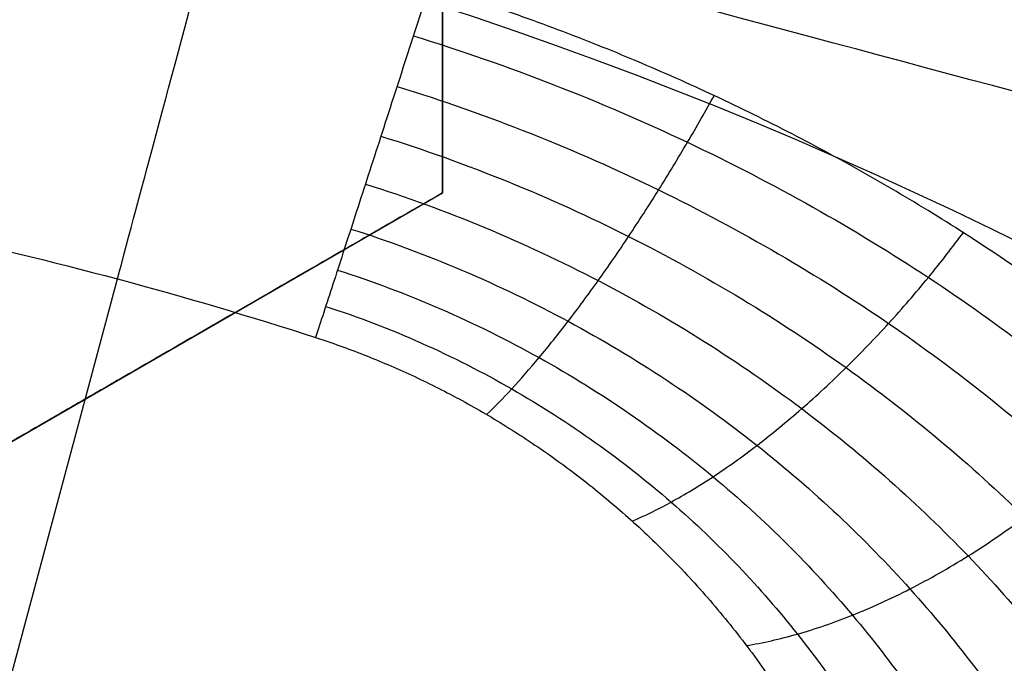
# Model space of a CAD drawing. Header units: centimetres. Extents: x -11.4 to 11.4, y -26.1 to 0.
# Tile 540 of 656: x -7.0082 to -6.9646, y -23.5951 to -23.5665. Entities that reach past the tile are written whole.
import ezdxf

# ---------------------------------------------------------------- set-up
doc = ezdxf.new("R2010")
doc.units = ezdxf.units.CM
doc.layers.add('Default', color=7, linetype='Continuous', true_color=0x000000)

msp = doc.modelspace()

# ---------------------------------------------------------------- linework, layer by layer
at = {"layer": 'Default'}
for p, q in [((-6.9895, -23.57419684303, -3.1706857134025), (-6.9895, -23.54648403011, -3.1706857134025)), ((-7.0135, -23.58805324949, -3.1622581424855), (-6.989500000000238, -23.57419684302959, -3.1622581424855)), ((-7.012791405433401, -23.6111356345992, -3.287500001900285), (-7.003916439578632, -23.57801381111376, -3.238528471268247)), ((-7.001500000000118, -23.5811250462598, -3.188766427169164), (-7.001500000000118, -23.5811250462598, -3.135557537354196))]:
    msp.add_line(p, q, dxfattribs=at)
at = {"layer": 'Default', "extrusion": (0, 0, -1)}
for centre, radius, start, end in [((7.050000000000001, -23.75, 3), 0.9, 90, 270), ((7.050000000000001, -23.75, 3.789997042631), 0.8999999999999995, 90, 270), ((7.050000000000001, -23.75, 4.600000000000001), 0.8550000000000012, 90, 270), ((7.050000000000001, -23.75, 4.27), 0.8250000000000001, 0, 180), ((7.050000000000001, -23.75, 4.48), 0.82, 0, 180), ((7.050000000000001, -23.75, 4.455), 0.7950000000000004, 0, 180), ((7.050000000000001, -23.75, 4.32), 0.7825000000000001, 0, 180), ((7.050000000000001, -23.75, 4.455), 0.7825000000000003, 0, 180), ((7.050000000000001, -23.75, 3.984878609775), 0.7584500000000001, 90, 180), ((7.050000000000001, -23.75, 4.345000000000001), 0.7575000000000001, 0, 180), ((7.050000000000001, -23.75, 3.2675), 0.6775000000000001, 0, 180), ((7.050000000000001, -23.75, 3.2775), 0.677500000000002, 0, 180), ((7.050000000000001, -23.75, 3.25), 0.6725, 0, 180), ((7.050000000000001, -23.75, 3.2875), 0.6725, 0, 180), ((7.050000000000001, -23.75, 3.25), 0.6367740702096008, 0, 180), ((7.050000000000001, -23.75, 3.269019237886), 0.6125, 0, 180), ((7.050000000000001, -23.75, 4.69), 0.6075000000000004, 0, 180), ((7.050000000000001, -23.75, 4.670980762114), 0.6075, 0, 180), ((7.050000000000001, -23.75, 3.255), 0.6075, 0, 180), ((7.050000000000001, -23.75, 3.2875), 0.6075, 0, 180), ((7.050000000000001, -23.75, 3.05), 0.5999999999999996, 90, 270), ((7.050000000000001, -23.75, 3.255), 0.55, 0, 180), ((7.050000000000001, -23.75, 3.263395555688), 0.5500000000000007, 0, 180), ((7.050000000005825, -23.7500000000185, 3.2875), 0.1937629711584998, 90.00000000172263, 126.1614513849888), ((7.050000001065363, -23.75000000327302, 3.238528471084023), 0.178053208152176, 102.0519351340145, 107.9480649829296)]:
    msp.add_arc(centre, radius, start, end, dxfattribs=at)
at = {"layer": 'Default'}
for centre, radius, start, end in [((-7.050000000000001, -23.75, -4.6), 0.8550000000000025, 270, 90), ((-7.050000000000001, -23.75, -4.27), 0.835, 270, 90), ((-7.050000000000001, -23.75, -4.58), 0.8349999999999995, 270, 90), ((-7.050000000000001, -23.75, -4.425000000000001), 0.8349999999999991, 270, 90), ((-7.050000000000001, -23.75, -4.295000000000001), 0.8250000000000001, 0, 180), ((-7.050000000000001, -23.75, -4.282500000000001), 0.8250000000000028, 0, 180), ((-7.050000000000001, -23.75, -4.32), 0.8, 0, 180), ((-7.050000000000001, -23.75, -3.1), 0.775, 270, 90), ((-7.050000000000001, -23.75, -3.5986250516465), 0.7749999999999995, 270, 90), ((-7.050000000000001, -23.75, -4.43), 0.7575000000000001, 0, 180), ((-7.050000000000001, -23.75, -4.3875), 0.7575000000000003, 0, 180), ((-7.050000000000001, -23.75, -3.2425), 0.75, 0, 180), ((-7.050000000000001, -23.75, -3.98), 0.75, 0, 180), ((-7.050000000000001, -23.75, -3.2425), 0.7025000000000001, 0, 180), ((-7.050000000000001, -23.75, -3.2875), 0.6775000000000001, 0, 180), ((-7.050000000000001, -23.75, -3.26875), 0.6724999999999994, 0, 180), ((-7.050000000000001, -23.75, -4.66), 0.67, 0, 180), ((-7.050000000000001, -23.75, -4.69), 0.6400000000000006, 0, 180), ((-7.050000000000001, -23.75, -3.25), 0.636774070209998, 0, 180), ((-7.050000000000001, -23.75, -3.2875), 0.6231698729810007, 0, 180), ((-7.050000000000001, -23.75, -4.680490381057), 0.6075000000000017, 0, 180), ((-7.050000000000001, -23.75, -3.27125), 0.6075000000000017, 0, 180), ((-7.050000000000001, -23.75, -3), 0.6000000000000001, 270, 90), ((-7.050000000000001, -23.75, -3.1), 0.6000000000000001, 270, 90), ((-7.050000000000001, -23.75, -3.271791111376), 0.55, 0, 180), ((-7.050000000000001, -23.75, -3.25875), 0.2138939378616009, 58.36410077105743, 91.63589922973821)]:
    msp.add_arc(centre, radius, start, end, dxfattribs=at)
at = {"layer": 'Default', "extrusion": (-0.9659258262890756, 0.2588190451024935, 0)}
msp.add_arc((24.57097639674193, -3.25, 0.662824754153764), 0.02, 35.00000001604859, 89.99999998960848, dxfattribs=at)
at = {"layer": 'Default', "extrusion": (-0.258819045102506, -0.9659258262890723, 0)}
msp.add_arc((-0.652824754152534, -3.29, 24.56903843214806), 0.05999999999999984, 21.11060182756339, 90, dxfattribs=at)
at = {"layer": 'Default'}
for points, degree in [([(-7.050000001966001, -22.85000591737, -4.579994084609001), (-7.038829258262, -22.85000591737, -4.579994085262), (-7.016470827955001, -22.85041309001, -4.57996809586), (-6.982913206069, -22.85229470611, -4.579978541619), (-6.949430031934, -22.85542554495, -4.579975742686), (-6.916038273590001, -22.85981313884, -4.579976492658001), (-6.882816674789, -22.86545048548, -4.579976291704), (-6.849855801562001, -22.87232107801, -4.579976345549), (-6.817154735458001, -22.88042458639, -4.579976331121), (-6.784792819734, -22.88974261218, -4.579976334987), (-6.752822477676, -22.90025696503, -4.579976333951), (-6.721248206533, -22.91196643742, -4.579976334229), (-6.690138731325, -22.92484687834, -4.579976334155), (-6.659531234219, -22.93888214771, -4.579976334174), (-6.629466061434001, -22.95405467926, -4.579976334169), (-6.60000794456, -22.97033040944, -4.579976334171), (-6.571170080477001, -22.98770094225, -4.57997633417), (-6.542992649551, -23.00614419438, -4.57997633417), (-6.515530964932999, -23.02562391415, -4.57997633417), (-6.488811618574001, -23.04612101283, -4.57997633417), (-6.462881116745, -23.06760056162, -4.57997633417), (-6.437786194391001, -23.09002131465, -4.57997633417), (-6.413531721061, -23.11337910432, -4.57997633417), (-6.390166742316, -23.13762926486, -4.57997633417), (-6.367728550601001, -23.1627320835, -4.57997633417), (-6.346240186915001, -23.18866229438, -4.57997633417), (-6.325745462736, -23.21536660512, -4.57997633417), (-6.306266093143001, -23.24281397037, -4.57997633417), (-6.287815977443, -23.27098694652, -4.57997633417), (-6.270435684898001, -23.29982524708, -4.57997633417), (-6.254144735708, -23.32929531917, -4.57997633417), (-6.238966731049, -23.35935601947, -4.57997633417), (-6.22493234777, -23.3899431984, -4.57997633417), (-6.212045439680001, -23.4210469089, -4.57997633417), (-6.200328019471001, -23.4526190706, -4.57997633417), (-6.189801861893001, -23.48460021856, -4.57997633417), (-6.180477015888, -23.5169596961, -4.57997633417), (-6.172370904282, -23.54963853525, -4.57997633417), (-6.165495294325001, -23.58258113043, -4.57997633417), (-6.159852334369, -23.61577939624, -4.57997633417), (-6.155455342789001, -23.64916502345, -4.57997633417), (-6.152310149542, -23.68268801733, -4.57997633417), (-6.150420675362, -23.71631200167, -4.57997633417), (-6.149790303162, -23.74996560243, -4.57997633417), (-6.150418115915, -23.78361971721, -4.57997633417), (-6.152305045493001, -23.81724384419, -4.57997633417), (-6.155447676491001, -23.85076694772, -4.57997633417), (-6.159842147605, -23.884153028, -4.57997633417), (-6.165482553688, -23.91735152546, -4.57997633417), (-6.172355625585, -23.95029454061, -4.57997633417), (-6.180459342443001, -23.98297436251, -4.57997633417), (-6.189781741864, -24.01533455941, -4.57997633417), (-6.200305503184, -24.0473165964, -4.57997633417), (-6.212020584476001, -24.07888976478, -4.57997633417), (-6.224905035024, -24.10999420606, -4.57997633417), (-6.238937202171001, -24.14058267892, -4.57997633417), (-6.254113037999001, -24.170644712, -4.57997633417), (-6.270401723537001, -24.20011593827, -4.57997633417), (-6.287779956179, -24.2289557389, -4.57997633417), (-6.306227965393, -24.25713010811, -4.57997633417), (-6.325705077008, -24.28457868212, -4.57997633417), (-6.346198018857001, -24.3112848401, -4.57997633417), (-6.367684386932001, -24.33721659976, -4.57997633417), (-6.390120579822, -24.3623209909, -4.57997633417), (-6.413483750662, -24.38657293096, -4.57997633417), (-6.437736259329, -24.40993235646, -4.57997633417), (-6.462829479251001, -24.4323550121, -4.57997633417), (-6.488758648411, -24.45383675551, -4.57997633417), (-6.515476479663, -24.47433588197, -4.57997633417), (-6.542936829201, -24.49381775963, -4.57997633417), (-6.571112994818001, -24.51226319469, -4.57997633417), (-6.599949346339, -24.52963576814, -4.579976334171), (-6.629406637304, -24.54591392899, -4.579976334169), (-6.659470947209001, -24.56108882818, -4.579976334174), (-6.690077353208, -24.57512635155, -4.579976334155), (-6.721186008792, -24.58800916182, -4.579976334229), (-6.752759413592, -24.59972097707, -4.579976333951), (-6.784729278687, -24.61023780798, -4.579976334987), (-6.817091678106, -24.61955853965, -4.579976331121), (-6.849792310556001, -24.62766442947, -4.579976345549), (-6.88275073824, -24.63453701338, -4.579976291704), (-6.915969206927, -24.64017644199, -4.579976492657), (-6.949361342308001, -24.64456678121, -4.579975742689), (-6.982852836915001, -24.64770094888, -4.579978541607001), (-7.016430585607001, -24.64958576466, -4.579968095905), (-7.038814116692, -24.64999408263, -4.579994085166), (-7.049999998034, -24.64999408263, -4.579994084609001)], 3), ([(-7.050000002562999, -22.87000771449, -4.599992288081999), (-7.038929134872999, -22.87000771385, -4.599992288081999), (-7.016824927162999, -22.87044777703, -4.600003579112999), (-6.983759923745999, -22.87231003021, -4.599999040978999), (-6.950849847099, -22.8754191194, -4.600000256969), (-6.918072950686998, -22.87975909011, -4.599999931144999), (-6.885477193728, -22.88532902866, -4.600000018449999), (-6.853104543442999, -22.89212084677, -4.599999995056), (-6.820976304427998, -22.90013377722, -4.600000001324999), (-6.789232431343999, -22.90933233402, -4.599999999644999), (-6.757976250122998, -22.91967364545, -4.600000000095), (-6.727177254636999, -22.93115663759, -4.599999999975), (-6.696849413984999, -22.94377187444, -4.600000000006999), (-6.666982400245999, -22.95752443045, -4.599999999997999), (-6.637633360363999, -22.97239239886, -4.6), (-6.608880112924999, -22.98833558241, -4.6), (-6.580743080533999, -23.00534064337, -4.6), (-6.553257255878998, -23.02338719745, -4.6), (-6.526470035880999, -23.04244368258, -4.6), (-6.500404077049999, -23.06249428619, -4.6), (-6.475109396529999, -23.08350162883, -4.6), (-6.450633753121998, -23.10542314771, -4.6), (-6.426981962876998, -23.12825403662, -4.6), (-6.404200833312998, -23.15195089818, -4.6), (-6.382323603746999, -23.17647785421, -4.6), (-6.361371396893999, -23.20181201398, -4.6), (-6.341387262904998, -23.22790124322, -4.6), (-6.322391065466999, -23.25471754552, -4.6), (-6.304398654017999, -23.28224122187, -4.6), (-6.287450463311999, -23.31041192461, -4.6), (-6.271564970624, -23.33919764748, -4.6), (-6.256764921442, -23.36855872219, -4.6), (-6.243080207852, -23.39843256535, -4.6), (-6.2305142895, -23.42881031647, -4.6), (-6.219089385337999, -23.45964319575, -4.6), (-6.208826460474, -23.4908734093, -4.6), (-6.199734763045, -23.52247268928, -4.6), (-6.191831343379, -23.55438357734, -4.6), (-6.185127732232, -23.58655183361, -4.6), (-6.179626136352, -23.61896932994, -4.6), (-6.175339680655, -23.65156823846, -4.6), (-6.172273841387, -23.68430056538, -4.6), (-6.170432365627, -23.71713212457, -4.6), (-6.169818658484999, -23.74999277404, -4.6), (-6.170431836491, -23.78285372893, -4.6), (-6.172272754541, -23.81568473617, -4.6), (-6.17533790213, -23.84841578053, -4.6), (-6.179623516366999, -23.88101313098, -4.6), (-6.185124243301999, -23.91342969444, -4.6), (-6.191827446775, -23.94559951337, -4.6), (-6.199731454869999, -23.97751522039, -4.6), (-6.208824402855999, -24.00912015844, -4.6), (-6.219088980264, -24.04035585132, -4.6), (-6.230515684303, -24.07119339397, -4.6), (-6.243083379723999, -24.10157483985, -4.6), (-6.256770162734, -24.13145229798, -4.6), (-6.271572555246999, -24.16081683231, -4.6), (-6.287460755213, -24.18960605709, -4.6), (-6.304412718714, -24.21778133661, -4.6), (-6.322408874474, -24.24530870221, -4.6), (-6.341407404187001, -24.27212610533, -4.6), (-6.361391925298, -24.29821371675, -4.6), (-6.382342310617, -24.32354381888, -4.6), (-6.404216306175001, -24.34806569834, -4.6), (-6.426994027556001, -24.37175796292, -4.6), (-6.450643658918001, -24.39458604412, -4.6), (-6.475121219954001, -24.41650866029, -4.6), (-6.500422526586, -24.43752061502, -4.6), (-6.526496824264, -24.45757628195, -4.6), (-6.553291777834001, -24.47663651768, -4.6), (-6.580784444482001, -24.49468551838, -4.6), (-6.608928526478, -24.51169257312, -4.6), (-6.637691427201, -24.52763854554, -4.6), (-6.667051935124, -24.54250933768, -4.599999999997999), (-6.696931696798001, -24.55626435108, -4.600000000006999), (-6.727274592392, -24.56888192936, -4.599999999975), (-6.758087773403, -24.58036572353, -4.600000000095), (-6.789353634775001, -24.59070531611, -4.599999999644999), (-6.821099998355, -24.59989952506, -4.600000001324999), (-6.853227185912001, -24.60790727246, -4.599999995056), (-6.885602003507, -24.61469476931, -4.600000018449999), (-6.918204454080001, -24.62026089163, -4.599999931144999), (-6.950981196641, -24.6245956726, -4.600000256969), (-6.983876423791, -24.62769844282, -4.599999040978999), (-7.01690332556, -24.62955448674, -4.600003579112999), (-7.038958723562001, -24.62999228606, -4.599992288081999), (-7.049999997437, -24.62999228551, -4.599992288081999)], 3), ([(-7.050000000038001, -22.97338343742, -4.211616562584), (-7.040034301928, -22.97326068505, -4.211739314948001), (-7.0200716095, -22.97339655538, -4.211987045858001), (-6.990068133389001, -22.97475443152, -4.212364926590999), (-6.960077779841, -22.97727194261, -4.212748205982), (-6.930172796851, -22.98094910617, -4.213135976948), (-6.900463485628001, -22.98577184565, -4.213526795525), (-6.870960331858, -22.99173644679, -4.213920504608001), (-6.841728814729, -22.9988285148, -4.21431621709), (-6.812767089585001, -23.00704882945, -4.214713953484), (-6.784149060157, -23.01637813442, -4.215112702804), (-6.755903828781, -23.0268065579, -4.215512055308), (-6.728083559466, -23.03831624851, -4.215911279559), (-6.700785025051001, -23.0508628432, -4.216308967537), (-6.673979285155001, -23.06445271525, -4.216705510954), (-6.647535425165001, -23.07916987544, -4.21710293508), (-6.621903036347, -23.09477466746, -4.217494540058), (-6.598251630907, -23.11044028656, -4.217861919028), (-6.577686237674, -23.12510785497, -4.218186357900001), (-6.559354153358, -23.13903749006, -4.21847964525), (-6.54189295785, -23.15310658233, -4.218762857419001), (-6.524518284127, -23.16795465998, -4.219048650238), (-6.507527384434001, -23.18336335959, -4.2193327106), (-6.491033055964, -23.19923462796, -4.219611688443), (-6.475328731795, -23.21524076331, -4.219887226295), (-6.459818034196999, -23.23196178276, -4.220170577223), (-6.443392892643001, -23.25075472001, -4.220483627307), (-6.425759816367, -23.27235681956, -4.220836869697), (-6.407902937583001, -23.29596432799, -4.221215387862), (-6.390537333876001, -23.320853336, -4.221606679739), (-6.374163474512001, -23.34636627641, -4.22200017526), (-6.358774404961, -23.37250001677, -4.222395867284), (-6.344394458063, -23.39922104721, -4.222793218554), (-6.331054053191, -23.42647417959, -4.223191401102), (-6.318782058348, -23.45419617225, -4.223589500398), (-6.307584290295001, -23.4823692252, -4.223987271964), (-6.297472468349, -23.51096694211, -4.224384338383), (-6.288462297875, -23.53995216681, -4.224780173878), (-6.280576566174, -23.56925476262, -4.22517382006), (-6.273829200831, -23.59881391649, -4.225564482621), (-6.268224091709, -23.62860184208, -4.225951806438), (-6.263764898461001, -23.65860388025, -4.226335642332), (-6.260461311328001, -23.68877269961, -4.226715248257), (-6.258320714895, -23.71905055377, -4.227090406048), (-6.257345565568, -23.74942073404, -4.227459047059), (-6.257541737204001, -23.78002186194, -4.227829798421), (-6.258911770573, -23.81056761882, -4.228207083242), (-6.261454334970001, -23.84105143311, -4.228588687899), (-6.265161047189, -23.87138087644, -4.228974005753), (-6.270024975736, -23.90153190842, -4.229362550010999), (-6.276045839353, -23.9314946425, -4.229754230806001), (-6.283206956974, -23.96118644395, -4.230147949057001), (-6.291506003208, -23.99059835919, -4.230543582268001), (-6.300922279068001, -24.01965553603, -4.230940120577), (-6.311447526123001, -24.04833621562, -4.23133725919), (-6.323068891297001, -24.07660058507, -4.231734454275), (-6.335758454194, -24.10438344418, -4.232130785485), (-6.349513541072, -24.13167755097, -4.232526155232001), (-6.364293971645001, -24.15840378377, -4.232919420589), (-6.380099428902, -24.18456209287, -4.233310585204), (-6.396889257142, -24.21008352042, -4.23369863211), (-6.414649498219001, -24.23494853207, -4.2340832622), (-6.433349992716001, -24.25911283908, -4.234463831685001), (-6.452961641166, -24.28254236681, -4.234839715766), (-6.473558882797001, -24.30531097, -4.235212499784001), (-6.49503825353, -24.32728630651, -4.23557888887), (-6.517395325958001, -24.34847618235, -4.235952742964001), (-6.540529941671, -24.36877856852, -4.236330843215), (-6.564422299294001, -24.3881804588, -4.236713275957), (-6.589045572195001, -24.40665840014, -4.237099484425), (-6.614348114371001, -24.42417454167, -4.237488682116), (-6.640315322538, -24.44071804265, -4.237880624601), (-6.666876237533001, -24.45624449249, -4.238274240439), (-6.694029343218, -24.47075331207, -4.238669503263), (-6.721707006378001, -24.48420741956, -4.239065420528), (-6.749886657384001, -24.49659654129, -4.239461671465), (-6.778516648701, -24.50789701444, -4.239857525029), (-6.807545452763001, -24.51809033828, -4.240252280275), (-6.836977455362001, -24.52717647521, -4.240645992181), (-6.866748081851, -24.53513189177, -4.241037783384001), (-6.896791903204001, -24.54193893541, -4.241426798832), (-6.927035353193, -24.54758431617, -4.241812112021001), (-6.957482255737, -24.55207143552, -4.242193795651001), (-6.988153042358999, -24.55539777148, -4.242572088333), (-7.019001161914, -24.55754929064, -4.242946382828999), (-7.039657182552, -24.55819289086, -4.243192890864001), (-7.050000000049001, -24.5583152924, -4.243315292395)], 3), ([(-7.050000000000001, -24.525, -4.097250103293), (-7.040059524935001, -24.525, -4.097056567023), (-7.020176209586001, -24.52461734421, -4.096666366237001), (-6.990398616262, -24.52289677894, -4.096072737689), (-6.960681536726, -24.52002887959, -4.095471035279), (-6.93109326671, -24.51601765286, -4.094862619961), (-6.901708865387, -24.51087533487, -4.094249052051), (-6.872544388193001, -24.5046065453, -4.09363068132), (-6.843642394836, -24.49722044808, -4.093008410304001), (-6.815018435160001, -24.48871913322, -4.0923825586), (-6.786746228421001, -24.47912222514, -4.091754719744), (-6.758891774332, -24.4684549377, -4.091126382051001), (-6.731464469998, -24.45672251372, -4.090497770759), (-6.704505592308, -24.44394203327, -4.089869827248), (-6.67803608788, -24.43012136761, -4.089243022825), (-6.652126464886, -24.41529568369, -4.088619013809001), (-6.626828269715, -24.3994976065, -4.087999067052), (-6.602153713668, -24.38273637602, -4.0873834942), (-6.578133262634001, -24.3650315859, -4.086773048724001), (-6.554796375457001, -24.34640201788, -4.086168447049), (-6.532209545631, -24.32690110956, -4.085571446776), (-6.510389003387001, -24.3065441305, -4.084982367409), (-6.489390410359, -24.28538619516, -4.084403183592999), (-6.469190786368, -24.26340330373, -4.083811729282), (-6.449850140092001, -24.24065475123, -4.083213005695), (-6.431412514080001, -24.21719494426, -4.082607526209), (-6.413897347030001, -24.19305176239, -4.081996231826), (-6.397322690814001, -24.16825132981, -4.081379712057), (-6.381698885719, -24.14280524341, -4.08075829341), (-6.367066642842, -24.11677498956, -4.08013349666), (-6.353463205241, -24.0902319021, -4.079507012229), (-6.340892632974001, -24.06319079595, -4.078879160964), (-6.329354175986, -24.03564384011, -4.078249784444), (-6.318873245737, -24.00763676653, -4.077619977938), (-6.309493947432, -23.97928509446, -4.076992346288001), (-6.30125860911, -23.95075631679, -4.07637049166), (-6.294105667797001, -23.92190387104, -4.075751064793), (-6.287919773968, -23.89202918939, -4.075119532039), (-6.282925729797, -23.8619255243, -4.074493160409), (-6.27922777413, -23.83252088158, -4.073890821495), (-6.276803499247, -23.80502748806, -4.073336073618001), (-6.275387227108, -23.77883524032, -4.072814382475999), (-6.274846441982, -23.7520817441, -4.072290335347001), (-6.27524316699, -23.72509774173, -4.071763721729), (-6.276580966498, -23.69814539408, -4.071227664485), (-6.278824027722, -23.67162969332, -4.070693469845), (-6.281923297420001, -23.64546667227, -4.070159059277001), (-6.286213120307, -23.61756303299, -4.069581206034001), (-6.291882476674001, -23.58816071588, -4.068963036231), (-6.298864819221, -23.55833921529, -4.068326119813), (-6.306953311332, -23.52908125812, -4.067691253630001), (-6.315942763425, -23.50084682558, -4.067069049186), (-6.32605741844, -23.47281764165, -4.066441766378), (-6.33729162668, -23.44508928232, -4.065811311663), (-6.349584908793, -23.41782536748, -4.065181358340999), (-6.362822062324, -23.39124745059, -4.064557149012), (-6.37709700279, -23.36512302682, -4.063933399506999), (-6.392790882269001, -23.33888569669, -4.063296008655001), (-6.409455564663, -23.31338657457, -4.062665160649), (-6.426553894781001, -23.2893367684, -4.062059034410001), (-6.443232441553, -23.26761872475, -4.061501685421), (-6.459897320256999, -23.24737082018, -4.060973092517), (-6.477614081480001, -23.22727445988, -4.060438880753), (-6.496156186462, -23.20766698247, -4.059907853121), (-6.51534924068, -23.18873946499, -4.059383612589), (-6.534885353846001, -23.17076718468, -4.058857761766), (-6.55491030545, -23.15354506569, -4.058329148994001), (-6.577115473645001, -23.13575777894, -4.057753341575), (-6.601253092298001, -23.11789125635, -4.057139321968), (-6.626598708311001, -23.10063985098, -4.056506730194), (-6.652285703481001, -23.08460866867, -4.055877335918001), (-6.677996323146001, -23.06990393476, -4.055258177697), (-6.704396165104, -23.05611215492, -4.054632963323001), (-6.731394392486, -23.04330809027, -4.054004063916), (-6.758888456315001, -23.03154563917, -4.053373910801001), (-6.786758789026, -23.02087354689, -4.052745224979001), (-6.814990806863, -23.01129023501, -4.052118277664), (-6.843596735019, -23.00279199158, -4.051492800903), (-6.872529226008, -22.99539659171, -4.050869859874), (-6.901712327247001, -22.98912386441, -4.050251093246), (-6.931093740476, -22.98398257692, -4.049637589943), (-6.96064747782, -22.97997545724, -4.049029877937), (-6.990359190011, -22.97710596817, -4.048428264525), (-7.020171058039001, -22.97538252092, -4.047833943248), (-7.040058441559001, -22.975, -4.047443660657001), (-7.050000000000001, -22.975, -4.047250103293)], 3), ([(-6.979825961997, -23.52674395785, -3.23), (-6.978754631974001, -23.52708069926, -3.23), (-6.976620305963, -23.52781484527, -3.230063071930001), (-6.973462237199, -23.5290945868, -3.230348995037), (-6.970337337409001, -23.53056156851, -3.230831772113), (-6.967253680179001, -23.53221903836, -3.231517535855), (-6.964206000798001, -23.53407936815, -3.232417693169), (-6.961207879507, -23.53614618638, -3.233541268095), (-6.958258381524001, -23.53843498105, -3.234905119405), (-6.955377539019, -23.54094796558, -3.236520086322), (-6.952572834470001, -23.54369932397, -3.238405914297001), (-6.949870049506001, -23.5466881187, -3.240573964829), (-6.947288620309, -23.54991982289, -3.243041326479), (-6.944859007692, -23.55338744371, -3.245817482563), (-6.942613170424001, -23.55707815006, -3.248908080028), (-6.940584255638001, -23.56097391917, -3.252315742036), (-6.938811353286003, -23.56503586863, -3.256025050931), (-6.937325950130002, -23.56922847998, -3.260023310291), (-6.936162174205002, -23.57348770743, -3.264269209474), (-6.935341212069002, -23.57776032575, -3.268728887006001), (-6.934879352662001, -23.58196791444, -3.27333775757), (-6.934777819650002, -23.58605307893, -3.278046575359), (-6.935030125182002, -23.58995392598, -3.282794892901), (-6.935420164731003, -23.59238805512, -3.285935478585), (-6.935667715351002, -23.59356401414, -3.2875)], 3), ([(-6.9895, -23.54648403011, -3.202093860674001), (-6.9895, -23.54994308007, -3.200887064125), (-6.9895, -23.55660767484, -3.198566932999), (-6.9895, -23.56580900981, -3.195377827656), (-6.9895, -23.57148171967, -3.193420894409), (-6.9895, -23.57419684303, -3.192486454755)], 3), ([(-6.9895, -23.54648403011, -3.14888497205), (-6.9895, -23.54993295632, -3.147681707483), (-6.9895, -23.55658407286, -3.145366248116), (-6.9895, -23.56578792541, -3.14217622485), (-6.9895, -23.57147269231, -3.140215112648), (-6.9895, -23.57419684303, -3.139277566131)], 3), ([(-6.990083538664, -23.56502575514, -3.23), (-6.990280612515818, -23.56563377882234, -3.230000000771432), (-6.990674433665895, -23.56685037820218, -3.230061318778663), (-6.991260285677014, -23.56865997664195, -3.230336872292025), (-6.991835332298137, -23.5704367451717, -3.230793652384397), (-6.992394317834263, -23.57216397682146, -3.231427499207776), (-6.992931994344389, -23.5738255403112, -3.232232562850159), (-6.993443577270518, -23.57540593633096, -3.233201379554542), (-6.993924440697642, -23.57689046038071, -3.234324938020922), (-6.994370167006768, -23.57826528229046, -3.235592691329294), (-6.994776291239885, -23.57951771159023, -3.236992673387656), (-6.995018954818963, -23.58026283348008, -3.238004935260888), (-6.995132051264, -23.58061153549, -3.238528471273)], 3), ([(-6.941031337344, -23.61358121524, -3.287499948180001), (-6.940900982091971, -23.61285837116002, -3.286033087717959), (-6.94073943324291, -23.61136551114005, -3.283091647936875), (-6.940801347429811, -23.60897313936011, -3.278669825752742), (-6.941172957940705, -23.60645500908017, -3.274296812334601), (-6.941856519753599, -23.60384170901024, -3.270006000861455), (-6.942846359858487, -23.6011632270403, -3.265838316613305), (-6.944132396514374, -23.59844832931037, -3.261825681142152), (-6.945703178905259, -23.59572565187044, -3.257993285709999), (-6.947537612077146, -23.5930205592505, -3.254371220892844), (-6.949619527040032, -23.59035817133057, -3.250973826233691), (-6.95193074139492, -23.58775233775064, -3.24781219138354), (-6.95444974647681, -23.5852223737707, -3.244899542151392), (-6.957152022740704, -23.58278582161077, -3.242246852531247), (-6.960015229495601, -23.58044987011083, -3.239857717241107), (-6.963021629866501, -23.57822244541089, -3.237731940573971), (-6.966150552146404, -23.57610268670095, -3.235869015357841), (-6.969396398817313, -23.574105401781, -3.234263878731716), (-6.972730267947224, -23.57223007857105, -3.232919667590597), (-6.976134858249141, -23.5704903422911, -3.231833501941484), (-6.979589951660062, -23.56889207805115, -3.231001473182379), (-6.983077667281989, -23.56744130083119, -3.23041752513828), (-6.986581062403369, -23.56614247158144, -3.230074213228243), (-6.988917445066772, -23.56538028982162, -3.230000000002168), (-6.990083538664, -23.56502575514, -3.23)], 3), ([(-6.991523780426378, -23.56947207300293, -3.230553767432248), (-6.98748374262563, -23.57071959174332, -3.230539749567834), (-6.979692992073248, -23.5738448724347, -3.231461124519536), (-6.969409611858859, -23.57986646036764, -3.23522033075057), (-6.961053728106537, -23.58660827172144, -3.240820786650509), (-6.954436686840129, -23.59373399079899, -3.247843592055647), (-6.949535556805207, -23.60087700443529, -3.255888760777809), (-6.946259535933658, -23.60786791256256, -3.264790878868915), (-6.94453233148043, -23.61461635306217, -3.274527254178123), (-6.944499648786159, -23.61881740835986, -3.281505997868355), (-6.944785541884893, -23.62079410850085, -3.285077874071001)], 3), ([(-6.992238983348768, -23.5716800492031, -3.231263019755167), (-6.988407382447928, -23.57287226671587, -3.231245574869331), (-6.981031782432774, -23.57589903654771, -3.232100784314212), (-6.971311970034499, -23.58181758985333, -3.235610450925), (-6.9634277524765, -23.588508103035, -3.240850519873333), (-6.957182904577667, -23.59563705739, -3.247435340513), (-6.952551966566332, -23.602836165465, -3.254995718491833), (-6.9494443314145, -23.60994166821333, -3.263391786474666), (-6.947787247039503, -23.61686542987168, -3.272615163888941), (-6.947736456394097, -23.621228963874, -3.279271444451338), (-6.947998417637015, -23.62329698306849, -3.282692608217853)], 3), ([(-6.992927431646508, -23.57380542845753, -3.2322565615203), (-6.989319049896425, -23.57493756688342, -3.232238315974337), (-6.982386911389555, -23.57785209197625, -3.233041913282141), (-6.973287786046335, -23.58363215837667, -3.236345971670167), (-6.965949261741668, -23.59022044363, -3.241279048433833), (-6.960175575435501, -23.59728320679, -3.247476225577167), (-6.955936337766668, -23.60445223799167, -3.254587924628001), (-6.953139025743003, -23.61156650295, -3.262485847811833), (-6.95171101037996, -23.61853994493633, -3.271164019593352), (-6.951750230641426, -23.62296817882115, -3.277435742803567), (-6.952039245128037, -23.62507662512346, -3.280662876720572)], 3), ([(-6.9895, -23.57419684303, -3.192486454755), (-6.992365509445, -23.57585124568, -3.191577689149), (-6.997963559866, -23.5790832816, -3.189830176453), (-7.005911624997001, -23.58367209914, -3.187431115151), (-7.011009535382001, -23.58661537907, -3.185948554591), (-7.013500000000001, -23.58805324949, -3.18523871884)], 3), ([(-6.9895, -23.57419684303, -3.139277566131), (-6.99237615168, -23.57585738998, -3.138365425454), (-6.997988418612, -23.5790976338, -3.136613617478), (-7.005934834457, -23.58368549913, -3.134215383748), (-7.011019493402, -23.58662112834, -3.132736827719), (-7.013500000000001, -23.58805324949, -3.132029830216)], 3), ([(-6.9895, -23.57419684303, -3.139277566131), (-6.9895, -23.57419684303, -3.165882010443), (-6.9895, -23.57419684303, -3.192486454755)], 2), ([(-6.993573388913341, -23.57579962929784, -3.233515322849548), (-6.990198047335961, -23.57686782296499, -3.233498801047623), (-6.983726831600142, -23.57965588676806, -3.234265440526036), (-6.975282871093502, -23.58525632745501, -3.237410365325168), (-6.968533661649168, -23.59168184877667, -3.242097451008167), (-6.963291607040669, -23.59859552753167, -3.247972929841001), (-6.959520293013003, -23.60563066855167, -3.254698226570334), (-6.957125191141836, -23.61262477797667, -3.262144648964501), (-6.956032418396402, -23.61949181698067, -3.270299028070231), (-6.956235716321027, -23.62386031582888, -3.276169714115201), (-6.956586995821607, -23.62594319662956, -3.279184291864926)], 3), ([(-6.994163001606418, -23.57761988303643, -3.2350084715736), (-6.991025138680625, -23.57862139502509, -3.234995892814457), (-6.985020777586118, -23.58126926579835, -3.235738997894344), (-6.977242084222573, -23.5866467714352, -3.238768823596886), (-6.971092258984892, -23.59284581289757, -3.243270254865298), (-6.966397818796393, -23.59952487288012, -3.248893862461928), (-6.963115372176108, -23.60632129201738, -3.255306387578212), (-6.961149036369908, -23.61306784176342, -3.262370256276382), (-6.960423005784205, -23.61967708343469, -3.270059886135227), (-6.960811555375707, -23.62386705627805, -3.275551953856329), (-6.961234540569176, -23.62586169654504, -3.278359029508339)], 3), ([(-6.99468527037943, -23.57923223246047, -3.236695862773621), (-6.991783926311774, -23.58016560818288, -3.236688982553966), (-6.986241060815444, -23.58266112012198, -3.237419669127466), (-6.979114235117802, -23.58777439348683, -3.240371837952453), (-6.973541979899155, -23.59368748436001, -3.24474012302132), (-6.969369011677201, -23.60005564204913, -3.250174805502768), (-6.96654431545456, -23.6065248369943, -3.256344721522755), (-6.964972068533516, -23.61292231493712, -3.263098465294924), (-6.964574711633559, -23.61916024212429, -3.270397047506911), (-6.965121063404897, -23.62308770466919, -3.275555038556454), (-6.965601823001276, -23.62495103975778, -3.278174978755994)], 3)]:
    msp.add_open_spline(points, degree=degree, dxfattribs=at)
for points, knots in [([(-6.478173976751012, -23.20173285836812, -4.270000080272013), (-6.482021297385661, -23.19772033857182, -4.269893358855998), (-6.494769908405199, -23.18470228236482, -4.269544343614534), (-6.517131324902, -23.163383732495, -4.268952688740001), (-6.555874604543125, -23.12985687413, -4.267949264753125), (-6.607799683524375, -23.091156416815, -4.2666554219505), (-6.675054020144, -23.05066959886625, -4.265054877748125), (-6.7463420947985, -23.016890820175, -4.263430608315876), (-6.820635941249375, -22.99036875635, -4.261806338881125), (-6.896820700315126, -22.971442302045, -4.260205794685), (-6.960902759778, -22.962091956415, -4.258911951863), (-7.012005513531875, -22.95840408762, -4.257908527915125), (-7.0500054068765, -22.95749735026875, -4.257180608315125), (-7.088005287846, -22.95840460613, -4.2564526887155), (-7.139107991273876, -22.96209317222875, -4.255449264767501), (-7.203189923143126, -22.97144439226, -4.254155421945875), (-7.279374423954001, -22.99037188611, -4.2525548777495), (-7.353667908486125, -23.01689496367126, -4.250930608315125), (-7.424955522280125, -23.05067471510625, -4.249306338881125), (-7.492209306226, -23.09116245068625, -4.247705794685), (-7.5441338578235, -23.129863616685, -4.246411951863), (-7.582876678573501, -23.16339100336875, -4.245408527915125), (-7.610387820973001, -23.189619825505, -4.244680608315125), (-7.6366162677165, -23.2171313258, -4.243952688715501), (-7.670143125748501, -23.25587460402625, -4.2429492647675), (-7.708843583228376, -23.3077996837, -4.241655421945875), (-7.74933040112, -23.375054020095, -4.2400548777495), (-7.783109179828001, -23.44634209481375, -4.238430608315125), (-7.8096312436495, -23.520635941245, -4.236806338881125), (-7.8285576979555, -23.596820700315, -4.235205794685), (-7.837908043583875, -23.66090275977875, -4.233911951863), (-7.8415959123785, -23.71200551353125, -4.232908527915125), (-7.842502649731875, -23.750005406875, -4.232180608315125), (-7.8415953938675, -23.78800528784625, -4.2314526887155), (-7.837906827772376, -23.839107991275, -4.2304492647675), (-7.828555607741, -23.90318992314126, -4.229155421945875), (-7.814564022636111, -23.95950704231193, -4.227972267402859), (-7.80500461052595, -23.98996202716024, -4.227316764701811), (-7.803236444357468, -23.99538910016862, -4.227199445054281)], [9.27219242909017, 9.27219242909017, 9.27219242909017, 9.27219242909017, 9.448947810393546, 9.852123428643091, 10.25529904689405, 11.06165028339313, 11.86800151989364, 12.67435275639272, 13.48070399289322, 14.28705522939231, 15.09340646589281, 15.49658208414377, 15.89975770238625, 16.30293332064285, 16.70610893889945, 17.51246017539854, 18.31881141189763, 19.12516264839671, 19.9315138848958, 20.73786512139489, 21.54421635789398, 21.94739197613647, 22.35056759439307, 22.75374321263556, 23.15691883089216, 23.96327006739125, 24.76962130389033, 25.57597254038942, 26.38232377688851, 27.18867501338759, 27.99502624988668, 28.39820186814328, 28.80137748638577, 29.20455310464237, 29.60772872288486, 30.41407995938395, 31.22043119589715, 31.39594200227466, 31.39594200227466, 31.39594200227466, 31.39594200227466]), ([(-7.050000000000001, -22.975, -4.112549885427), (-7.039995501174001, -22.975, -4.112744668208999), (-7.019986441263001, -22.97538749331, -4.113137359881), (-6.990017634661, -22.97713036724, -4.113734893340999), (-6.960138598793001, -22.98003228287, -4.114340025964), (-6.930394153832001, -22.98408890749, -4.114951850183), (-6.900828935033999, -22.98929417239, -4.11556944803), (-6.871487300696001, -22.99564028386, -4.11619189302), (-6.842413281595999, -23.0031177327, -4.116818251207), (-6.813650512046, -23.01171530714, -4.117447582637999), (-6.785242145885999, -23.02142011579, -4.118078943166), (-6.757230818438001, -23.03221759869, -4.118711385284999), (-6.729658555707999, -23.04409155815, -4.119343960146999), (-6.702566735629, -23.05702417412, -4.119975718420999), (-6.675996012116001, -23.07099603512, -4.120605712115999), (-6.649986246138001, -23.08598617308, -4.121232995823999), (-6.624576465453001, -23.10197208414, -4.121856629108), (-6.599804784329, -23.11892977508, -4.122475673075), (-6.575708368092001, -23.13683378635, -4.123089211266), (-6.552323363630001, -23.15565723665, -4.123696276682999), (-6.529684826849, -23.1753718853, -4.124296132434), (-6.507826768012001, -23.19594807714, -4.124887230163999), (-6.486781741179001, -23.21735514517, -4.125471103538), (-6.466581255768, -23.23956105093, -4.126067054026), (-6.447255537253, -23.26253259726, -4.126669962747), (-6.428833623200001, -23.28623530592, -4.127280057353), (-6.411343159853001, -23.310633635, -4.127896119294), (-6.394810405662, -23.33569098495, -4.128517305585), (-6.379260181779, -23.36136976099, -4.129142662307), (-6.364715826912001, -23.38763144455, -4.129771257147), (-6.351199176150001, -23.41443662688, -4.130402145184), (-6.338730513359, -23.44174509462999, -4.131034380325), (-6.32732855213, -23.46951586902, -4.131667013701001), (-6.317010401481, -23.49770727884, -4.132299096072), (-6.307791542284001, -23.52627701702, -4.132929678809), (-6.299685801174, -23.55518221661, -4.133557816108), (-6.292705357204, -23.58437939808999, -4.134182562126), (-6.286860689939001, -23.61382458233, -4.134802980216), (-6.282160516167, -23.64347360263, -4.135418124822), (-6.278611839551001, -23.67328208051, -4.136027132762), (-6.276219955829, -23.70320495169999, -4.136628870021), (-6.275169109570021, -23.72879661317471, -4.137136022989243), (-6.275000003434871, -23.74440039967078, -4.137440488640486), (-6.275000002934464, -23.74999999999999, -4.137549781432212)], [-47.44131903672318, -47.44131903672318, -47.44131903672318, -47.44131903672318, -47.14105752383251, -46.84079601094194, -46.54053449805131, -46.24027298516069, -45.94001147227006, -45.63974995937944, -45.33948844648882, -45.03922693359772, -44.7389654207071, -44.43870390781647, -44.13844239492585, -43.83818088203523, -43.5379193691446, -43.23765785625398, -42.93739634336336, -42.63713483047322, -42.33687331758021, -42.03661180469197, -41.73635029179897, -41.43608877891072, -41.13582726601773, -40.83556575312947, -40.53530424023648, -40.23504272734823, -39.93478121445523, -39.63451970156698, -39.33425818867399, -39.03399667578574, -38.73373516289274, -38.43347365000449, -38.13321213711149, -37.83295062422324, -37.53268911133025, -37.232427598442, -36.932166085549, -36.63190457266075, -36.33164305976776, -36.0313815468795, -35.73112003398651, -35.43085852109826, -35.26279425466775, -35.26279425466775, -35.26279425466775, -35.26279425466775]), ([(-6.274999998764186, -23.75, -4.172249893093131), (-6.274999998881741, -23.7437158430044, -4.172127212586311), (-6.275197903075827, -23.72744461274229, -4.171809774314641), (-6.276344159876, -23.70120481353, -4.171289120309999), (-6.278808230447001, -23.67133892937, -4.17068794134), (-6.28242484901, -23.64159006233, -4.170079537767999), (-6.287188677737, -23.61200283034, -4.169465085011), (-6.293092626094, -23.58262148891, -4.168845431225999), (-6.30012787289, -23.55349011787, -4.168221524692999), (-6.30828388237, -23.52465239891, -4.167594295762), (-6.317548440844, -23.49615151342, -4.166964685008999), (-6.327907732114, -23.46802996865, -4.166333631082), (-6.339346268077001, -23.44032982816, -4.165702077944), (-6.351846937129, -23.41309253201, -4.165070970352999), (-6.365391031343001, -23.38635883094, -4.16444125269), (-6.379958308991, -23.36016866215, -4.163813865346), (-6.395527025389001, -23.33456111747, -4.163189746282), (-6.412073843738, -23.30957457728, -4.162569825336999), (-6.429573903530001, -23.28524652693, -4.161955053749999), (-6.448001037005, -23.26161331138, -4.161346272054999), (-6.467327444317, -23.23871041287, -4.160744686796), (-6.487525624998, -23.21657068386, -4.160150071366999), (-6.508560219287, -23.19523223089, -4.159567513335), (-6.530410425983, -23.17471655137, -4.158976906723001), (-6.553033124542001, -23.15506453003, -4.158377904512), (-6.576399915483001, -23.13630031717, -4.157771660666), (-6.600474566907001, -23.11845331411, -4.157159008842), (-6.625221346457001, -23.10154997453, -4.156540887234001), (-6.650603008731, -23.08561578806, -4.155918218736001), (-6.676581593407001, -23.0706745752, -4.155291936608), (-6.703118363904, -23.05674862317, -4.154662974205), (-6.730173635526, -23.04385876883, -4.154032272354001), (-6.757706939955, -23.03202429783, -4.153400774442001), (-6.785677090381, -23.02126291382, -4.152769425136), (-6.814042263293, -23.01159070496, -4.152139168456), (-6.842760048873, -23.00302212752, -4.151510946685), (-6.871787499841, -22.99556998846, -4.150885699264), (-6.901081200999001, -22.98924542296, -4.150264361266), (-6.930597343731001, -22.9840578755, -4.149647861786), (-6.960291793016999, -22.9800150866, -4.149037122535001), (-6.990120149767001, -22.97712308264, -4.148433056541), (-7.020037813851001, -22.97538616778, -4.147836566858), (-7.040012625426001, -22.975, -4.147444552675), (-7.050000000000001, -22.975, -4.147250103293)], [-12.1784986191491, -12.1784986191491, -12.1784986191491, -12.1784986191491, -11.98988913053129, -11.69014190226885, -11.39039467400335, -11.09064744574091, -10.79090021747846, -10.49115298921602, -10.19140576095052, -9.891658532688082, -9.591911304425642, -9.2921640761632, -8.992416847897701, -8.692669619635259, -8.392922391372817, -8.093175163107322, -7.793427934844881, -7.493680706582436, -7.193933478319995, -6.894186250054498, -6.594439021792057, -6.294691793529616, -5.994944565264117, -5.695197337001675, -5.395450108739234, -5.095702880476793, -4.795955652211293, -4.496208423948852, -4.19646119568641, -3.896713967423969, -3.59696673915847, -3.297219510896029, -2.997472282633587, -2.697725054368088, -2.397977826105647, -2.098230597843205, -1.798483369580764, -1.498736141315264, -1.198988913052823, -0.899241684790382, -0.5994944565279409, -0.2997472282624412, 0, 0, 0, 0]), ([(-6.291549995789, -23.74999942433, -4.054914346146), (-6.291550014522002, -23.74017129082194, -4.054709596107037), (-6.291932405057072, -23.7205223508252, -4.054299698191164), (-6.293646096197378, -23.69114581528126, -4.053685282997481), (-6.296499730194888, -23.66183435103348, -4.053066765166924), (-6.300493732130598, -23.632626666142, -4.052444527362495), (-6.30562013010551, -23.60359449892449, -4.051819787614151), (-6.31186709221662, -23.57479910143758, -4.051193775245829), (-6.319220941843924, -23.54629200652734, -4.050567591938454), (-6.327666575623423, -23.51811868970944, -4.049942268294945), (-6.337192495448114, -23.49030824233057, -4.049319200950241), (-6.347787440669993, -23.46289039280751, -4.048700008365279), (-6.359439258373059, -23.43589744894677, -4.048085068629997), (-6.37213145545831, -23.40936977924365, -4.047472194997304), (-6.385846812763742, -23.38334562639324, -4.04685952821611), (-6.400563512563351, -23.35786850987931, -4.046245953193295), (-6.416253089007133, -23.33298742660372, -4.045631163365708), (-6.432890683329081, -23.30873962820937, -4.045014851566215), (-6.450463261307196, -23.2851442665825, -4.044398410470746), (-6.468957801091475, -23.26222382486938, -4.043783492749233), (-6.488336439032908, -23.24002964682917, -4.043171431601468), (-6.508563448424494, -23.21860360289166, -4.04256033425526), (-6.529603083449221, -23.19798322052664, -4.041948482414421), (-6.551421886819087, -23.17819990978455, -4.041334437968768), (-6.573995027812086, -23.15927615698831, -4.04071663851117), (-6.597272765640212, -23.14125294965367, -4.040095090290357), (-6.621215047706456, -23.12415808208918, -4.039471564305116), (-6.645800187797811, -23.10800519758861, -4.038846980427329), (-6.671003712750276, -23.09281148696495, -4.038221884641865), (-6.696771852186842, -23.07861007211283, -4.037596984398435), (-6.723051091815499, -23.06542820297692, -4.036972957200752), (-6.749807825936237, -23.05328010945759, -4.036351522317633), (-6.777011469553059, -23.04217853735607, -4.035734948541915), (-6.804628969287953, -23.0321371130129, -4.03512349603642), (-6.832621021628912, -23.02317086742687, -4.034512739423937), (-6.860946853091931, -23.01529379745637, -4.033899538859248), (-6.889556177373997, -23.00852045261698, -4.033284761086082), (-6.918396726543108, -23.00286242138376, -4.032668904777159), (-6.947441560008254, -22.99832435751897, -4.032052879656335), (-6.976672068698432, -22.9949120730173, -4.031437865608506), (-7.006007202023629, -22.99263661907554, -4.030825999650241), (-7.030469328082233, -22.99169118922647, -4.030318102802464), (-7.045141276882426, -22.99155023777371, -4.030013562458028), (-7.050000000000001, -22.9915502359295, -4.029912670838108)], [0, 0, 0, 0, 0.2942850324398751, 0.5885700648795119, 0.8828550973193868, 1.177140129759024, 1.471425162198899, 1.765710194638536, 2.059995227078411, 2.354280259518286, 2.648565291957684, 2.942850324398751, 3.237135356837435, 3.531420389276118, 3.825705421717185, 4.119990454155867, 4.414275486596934, 4.708560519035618, 5.002845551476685, 5.297130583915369, 5.591415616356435, 5.885700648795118, 6.179985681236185, 6.474270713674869, 6.768555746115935, 7.062840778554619, 7.357125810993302, 7.65141084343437, 7.945695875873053, 8.239980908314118, 8.534265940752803, 8.828550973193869, 9.122836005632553, 9.41712103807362, 9.711406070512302, 10.00569110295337, 10.29997613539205, 10.59426116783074, 10.8885462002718, 11.18283123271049, 11.47711626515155, 11.77140129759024, 11.9171117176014, 11.9171117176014, 11.9171117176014, 11.9171117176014]), ([(-6.990798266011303, -23.5672322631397, -3.230134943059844), (-6.98656875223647, -23.56852964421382, -3.230126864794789), (-6.978400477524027, -23.57174089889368, -3.231127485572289), (-6.967629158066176, -23.57783800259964, -3.235172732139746), (-6.958898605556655, -23.58459387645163, -3.241171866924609), (-6.952033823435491, -23.59166739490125, -3.248658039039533), (-6.9470089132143, -23.59869651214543, -3.257188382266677), (-6.943727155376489, -23.6055057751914, -3.266558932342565), (-6.9421061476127, -23.61198821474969, -3.276695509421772), (-6.942196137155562, -23.61596037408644, -3.28386771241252), (-6.942547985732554, -23.61780783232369, -3.287500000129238)], [0.009421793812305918, 0.009421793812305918, 0.009421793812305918, 0.009421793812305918, 0.1374224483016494, 0.2654231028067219, 0.3934237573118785, 0.5214244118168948, 0.6494250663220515, 0.7774257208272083, 0.9054263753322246, 1.03240794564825, 1.03240794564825, 1.03240794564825, 1.03240794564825]), ([(-6.987552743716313, -23.58402952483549, -3.239557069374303), (-6.987199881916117, -23.58369112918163, -3.238926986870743), (-6.986454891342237, -23.58292980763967, -3.237701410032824), (-6.985237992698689, -23.58154145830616, -3.236022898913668), (-6.983945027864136, -23.57992494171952, -3.234555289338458), (-6.982605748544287, -23.57811244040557, -3.233343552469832), (-6.981252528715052, -23.57614612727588, -3.232420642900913), (-6.979918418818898, -23.5740756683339, -3.231805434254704), (-6.978638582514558, -23.57196085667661, -3.231502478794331), (-6.977837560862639, -23.57055390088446, -3.23149903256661), (-6.977454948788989, -23.56986162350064, -3.231542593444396)], [0.007953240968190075, 0.007953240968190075, 0.007953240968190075, 0.007953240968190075, 0.05366839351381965, 0.09945392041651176, 0.1452394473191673, 0.1910249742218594, 0.2368105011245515, 0.2825960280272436, 0.3283815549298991, 0.3737296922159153, 0.3737296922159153, 0.3737296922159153, 0.3737296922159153]), ([(-6.981098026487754, -23.58875238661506, -3.242386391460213), (-6.980549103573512, -23.58851708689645, -3.241769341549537), (-6.979394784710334, -23.58795392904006, -3.24057567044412), (-6.97752855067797, -23.58682846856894, -3.23897263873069), (-6.975571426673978, -23.58543378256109, -3.237617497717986), (-6.973577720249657, -23.58379944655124, -3.236561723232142), (-6.971605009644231, -23.58196960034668, -3.235840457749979), (-6.969709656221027, -23.57999965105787, -3.235469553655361), (-6.967952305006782, -23.57796326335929, -3.235444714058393), (-6.96689331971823, -23.57659811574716, -3.235639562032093), (-6.966399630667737, -23.57592770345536, -3.235782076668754)], [0.007953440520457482, 0.007953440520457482, 0.007953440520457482, 0.007953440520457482, 0.05366839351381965, 0.09945392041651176, 0.1452394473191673, 0.1910249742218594, 0.2368105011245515, 0.2825960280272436, 0.3283815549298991, 0.3733302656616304, 0.3733302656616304, 0.3733302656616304, 0.3733302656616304]), ([(-6.995132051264, -23.58061153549, -3.238528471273), (-6.994415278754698, -23.58084371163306, -3.238528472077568), (-6.992986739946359, -23.58135480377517, -3.238580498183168), (-6.99086773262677, -23.58226072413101, -3.238815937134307), (-6.988767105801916, -23.58331267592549, -3.239213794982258), (-6.986688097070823, -23.58451736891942, -3.239782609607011), (-6.984636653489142, -23.58588198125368, -3.240532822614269), (-6.982622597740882, -23.58741217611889, -3.241474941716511), (-6.980661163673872, -23.58911239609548, -3.242621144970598), (-6.978773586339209, -23.59098308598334, -3.24398273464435), (-6.976964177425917, -23.59303911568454, -3.245580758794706), (-6.975243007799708, -23.59529518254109, -3.247438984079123), (-6.973626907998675, -23.59776582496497, -3.249585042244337), (-6.972157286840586, -23.60043480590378, -3.252023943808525), (-6.97088326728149, -23.60325459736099, -3.254730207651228), (-6.969840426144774, -23.60618584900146, -3.257684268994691), (-6.969056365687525, -23.60918077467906, -3.260853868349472), (-6.968550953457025, -23.61219190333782, -3.264204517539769), (-6.968330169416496, -23.61517532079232, -3.267697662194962), (-6.96839863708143, -23.61807924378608, -3.271284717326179), (-6.968753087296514, -23.62086030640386, -3.274921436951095), (-6.969166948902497, -23.62259174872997, -3.277326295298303), (-6.969417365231, -23.62343019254, -3.278528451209)], [-0.7030426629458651, -0.7030426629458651, -0.7030426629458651, -0.7030426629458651, -0.6678905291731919, -0.6327383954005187, -0.5975862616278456, -0.5624341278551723, -0.5272819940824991, -0.4921298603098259, -0.4569777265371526, -0.4218255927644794, -0.3866734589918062, -0.351521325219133, -0.3163691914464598, -0.2812170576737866, -0.2460649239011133, -0.2109127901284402, -0.1757606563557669, -0.1406085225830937, -0.1054563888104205, -0.07030425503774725, -0.03515212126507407, 0, 0, 0, 0]), ([(-6.976032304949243, -23.59427436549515, -3.24660285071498), (-6.975316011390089, -23.59415650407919, -3.246011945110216), (-6.973804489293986, -23.59381778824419, -3.244879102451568), (-6.971353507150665, -23.59298066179, -3.243407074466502), (-6.968789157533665, -23.59181402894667, -3.242235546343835), (-6.966198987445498, -23.59034247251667, -3.241423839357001), (-6.963675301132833, -23.58861322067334, -3.241007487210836), (-6.961305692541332, -23.58669170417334, -3.240994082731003), (-6.959176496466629, -23.58466620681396, -3.241360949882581), (-6.957943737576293, -23.58329387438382, -3.241826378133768), (-6.957382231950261, -23.58261865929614, -3.2421019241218)], [0.007953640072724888, 0.007953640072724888, 0.007953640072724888, 0.007953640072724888, 0.05366839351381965, 0.09945392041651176, 0.1452394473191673, 0.1910249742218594, 0.2368105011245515, 0.2825960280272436, 0.3283815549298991, 0.3733108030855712, 0.3733108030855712, 0.3733108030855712, 0.3733108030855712]), ([(-6.972311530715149, -23.60021851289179, -3.251842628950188), (-6.971453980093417, -23.60022897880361, -3.25129201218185), (-6.969632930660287, -23.60013660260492, -3.250250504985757), (-6.966656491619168, -23.59961214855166, -3.248964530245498), (-6.963538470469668, -23.598681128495, -3.248042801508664), (-6.960410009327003, -23.59735796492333, -3.247551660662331), (-6.957409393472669, -23.59569252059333, -3.247522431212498), (-6.954663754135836, -23.59376445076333, -3.247946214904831), (-6.952275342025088, -23.59167417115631, -3.248775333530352), (-6.950958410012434, -23.59023825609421, -3.249548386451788), (-6.950372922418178, -23.58952586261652, -3.249974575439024)], [0.007953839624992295, 0.007953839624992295, 0.007953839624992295, 0.007953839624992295, 0.05366839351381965, 0.09945392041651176, 0.1452394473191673, 0.1910249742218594, 0.2368105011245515, 0.2825960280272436, 0.3283815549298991, 0.3739534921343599, 0.3739534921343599, 0.3739534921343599, 0.3739534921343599])]:
    msp.add_open_spline(points, degree=3, knots=knots, dxfattribs=at)

doc.saveas('drawing.dxf')
